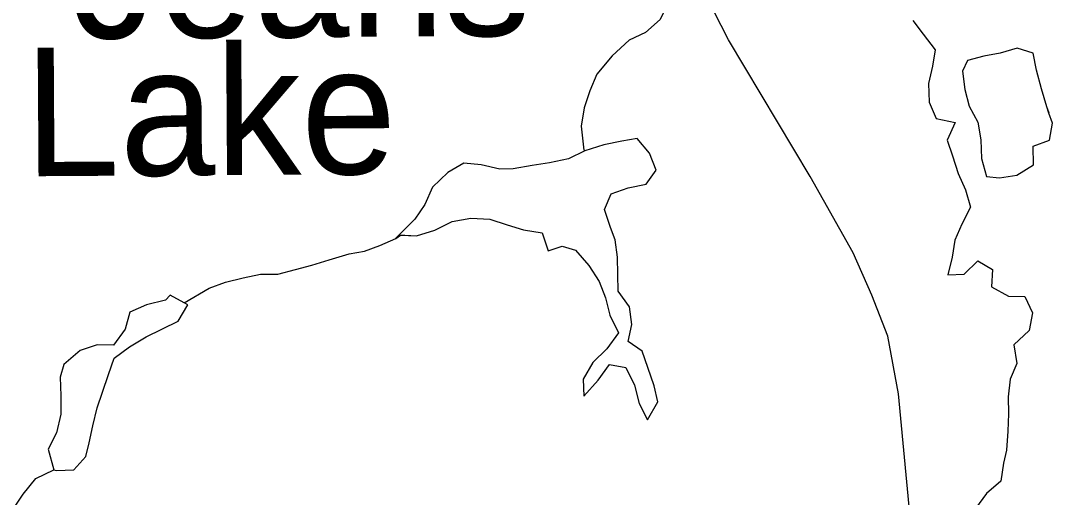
# Model space of a CAD drawing. Extents: x 1985906 to 2277390, y 930619 to 1324581.
# Drawn here: x 2156932 to 2160951, y 1129818 to 1131675 of the extents above; entities that cross this region are included whole.
import ezdxf

# ---------------------------------------------------------------- set-up
doc = ezdxf.new("R2010")
doc.units = 0
for name, color, linetype in [('GM_X_County_Road', 7, 'Continuous'), ('GM_X_Major_River', 7, 'Continuous'), ('GM_X_Minor_Lake', 7, 'Continuous'), ('GM_X_Minor_Lake_Text', 7, 'Continuous'), ('GM_X_Minor_River', 7, 'Continuous')]:
    doc.layers.add(name, color=color, linetype=linetype)

msp = doc.modelspace()

# ---------------------------------------------------------------- linework, layer by layer
at = {"layer": 'GM_X_County_Road'}
msp.add_lwpolyline([(2160206.6, 1126874.1), (2160296.2, 1127268.6), (2160407.7, 1127789.2), (2160425.6, 1127923.3), (2160429.3, 1128187.6), (2160438.9, 1128754.1), (2160448.5, 1129134.5), (2160404.1, 1129658.9), (2160351.7, 1130221.4), (2160309.5, 1130445.5), (2160247.4, 1130605.6), (2160175.3, 1130769.7), (2160007.1, 1131067.8), (2159688.8, 1131599.9), (2159287.3, 1132388.6)], dxfattribs=at)
at = {"layer": 'GM_X_Major_River'}
msp.add_lwpolyline([(2160407.2, 1131675.4), (2160447.4, 1131621.6), (2160493.6, 1131561.7), (2160483.9, 1131497.6), (2160468.1, 1131429.4), (2160470.4, 1131357.4), (2160498.7, 1131293.4), (2160572.7, 1131277.7), (2160541, 1131209.5), (2160561.3, 1131147.6), (2160583.5, 1131079.6), (2160611.8, 1131015.6), (2160632.1, 1130947.7), (2160598.3, 1130881.4), (2160570.6, 1130819.3), (2160560.9, 1130753.1), (2160543.2, 1130685), (2160607.1, 1130687.3), (2160660.9, 1130739.6), (2160717, 1130705.8), (2160713.3, 1130637.7), (2160779.4, 1130601.9), (2160843.4, 1130600.2), (2160873.6, 1130536.3), (2160859.9, 1130468.2), (2160800.2, 1130411.8), (2160812.5, 1130339.8), (2160786.7, 1130277.6), (2160779, 1130209.6), (2160779.3, 1130143.5), (2160777.6, 1130075.4), (2160771.9, 1130001.3), (2160760.1, 1129951.2), (2160750.4, 1129881.1), (2160694.6, 1129832.8), (2160650.9, 1129774.6)], dxfattribs=at)
at = {"layer": 'GM_X_Minor_Lake'}
for points in [[(2160936.8, 1131314.8), (2160929.4, 1131339.1), (2160908.1, 1131408.8), (2160888.7, 1131482.6), (2160875.4, 1131548.5), (2160813, 1131567.4), (2160747.3, 1131548.1), (2160683.4, 1131536.9), (2160619.6, 1131519.6), (2160600.5, 1131477.9)], [(2160937.8, 1131314), (2160929.4, 1131339.1), (2160908.1, 1131408.8), (2160888.7, 1131482.6), (2160875.4, 1131548.5), (2160813, 1131567.4), (2160747.3, 1131548.1), (2160683.4, 1131536.9), (2160619.6, 1131519.6), (2160600.5, 1131477.8)], [(2160600.4, 1131479.2), (2160609.7, 1131407.3), (2160627, 1131341.5), (2160660.2, 1131280), (2160671.5, 1131210.1), (2160674.8, 1131138), (2160694.1, 1131068.2), (2160744.3, 1131063.1), (2160812.2, 1131072.4), (2160877.5, 1131113.7), (2160876.2, 1131185.8), (2160939.9, 1131209.1), (2160950.6, 1131275.4), (2160936.8, 1131314.8)], [(2160600.5, 1131477.9), (2160609.7, 1131407.3), (2160627, 1131341.5), (2160660.2, 1131280), (2160671.5, 1131210.1), (2160674.8, 1131138), (2160694.1, 1131068.2), (2160744.3, 1131063.1), (2160812.2, 1131072.4), (2160877.5, 1131113.7), (2160876.2, 1131185.8), (2160939.9, 1131209.1), (2160950.6, 1131275.4), (2160936.8, 1131314.8)], [(2159247.2, 1130821.5), (2159229, 1130869.4), (2159206.7, 1130939.4), (2159232.4, 1130999.6), (2159298.3, 1131023.9), (2159368.2, 1131038.2), (2159408, 1131092.4), (2159381.7, 1131158.4), (2159333.5, 1131216.2), (2159273.6, 1131206), (2159203.7, 1131191.6), (2159129.8, 1131167.3), (2159065.9, 1131137), (2158992, 1131120.6), (2158924.1, 1131110.3), (2158850.2, 1131098), (2158798.2, 1131095.8), (2158726.2, 1131113.5), (2158658.2, 1131119.2), (2158596.4, 1131082.9), (2158536.6, 1131026.5), (2158506.9, 1130958.3), (2158467.2, 1130902.1), (2158392.7, 1130826.1)], [(2159247.2, 1130821.5), (2159229, 1130869.4), (2159206.7, 1130939.4), (2159232.4, 1130999.6), (2159298.3, 1131023.9), (2159368.2, 1131038.2), (2159408, 1131092.4), (2159381.7, 1131158.4), (2159333.5, 1131216.2), (2159273.6, 1131206), (2159203.7, 1131191.6), (2159129.8, 1131167.3), (2159065.9, 1131137), (2158992, 1131120.6), (2158924.1, 1131110.3), (2158850.2, 1131098), (2158798.2, 1131095.8), (2158726.2, 1131113.5), (2158658.2, 1131119.2), (2158596.4, 1131082.9), (2158536.6, 1131026.5), (2158506.9, 1130958.3), (2158467.2, 1130902.1), (2158406.4, 1130840.1)], [(2158393.5, 1130825.7), (2158411.4, 1130839.8), (2158473.4, 1130836.1), (2158545.3, 1130858.4), (2158613.1, 1130892.7), (2158685.1, 1130905.1), (2158759, 1130901.4), (2158827.1, 1130879.7), (2158891.2, 1130859.9), (2158963.2, 1130848.2), (2158987.4, 1130778.3), (2159041.3, 1130796.5), (2159093.4, 1130780.7), (2159145.6, 1130720.9), (2159185.9, 1130659), (2159210.1, 1130595.1), (2159226.4, 1130527.1), (2159260.6, 1130459.1), (2159214.9, 1130396.9), (2159161.2, 1130342.6), (2159123.4, 1130278.4), (2159125.7, 1130212.3), (2159181.4, 1130274.6), (2159225.2, 1130334.9), (2159289.2, 1130323.1), (2159323.4, 1130255.2), (2159341.7, 1130183.2), (2159374, 1130119.3), (2159413.7, 1130189.6), (2159399.4, 1130251.6), (2159375.1, 1130323.5), (2159352.9, 1130387.5), (2159298.8, 1130425.3), (2159312.5, 1130491.4), (2159304.2, 1130559.4), (2159260, 1130621.3), (2159257.7, 1130685.4), (2159257.4, 1130753.4), (2159247.2, 1130821.5)], [(2158406.4, 1130840.1), (2158473.4, 1130836.1), (2158545.3, 1130858.4), (2158613.1, 1130892.7), (2158685.1, 1130905.1), (2158759, 1130901.4), (2158827.1, 1130879.7), (2158891.2, 1130859.9), (2158963.2, 1130848.2), (2158987.4, 1130778.3), (2159041.3, 1130796.5), (2159093.4, 1130780.7), (2159145.6, 1130720.9), (2159185.9, 1130659), (2159210.1, 1130595.1), (2159226.4, 1130527.1), (2159260.6, 1130459.1), (2159214.9, 1130396.9), (2159161.2, 1130342.6), (2159123.4, 1130278.4), (2159125.7, 1130212.3), (2159181.4, 1130274.6), (2159225.2, 1130334.9), (2159289.2, 1130323.1), (2159323.4, 1130255.2), (2159341.7, 1130183.2), (2159374, 1130119.3), (2159413.7, 1130189.6), (2159399.4, 1130251.6), (2159375.1, 1130323.5), (2159352.9, 1130387.5), (2159298.8, 1130425.3), (2159312.5, 1130491.4), (2159304.2, 1130559.4), (2159260, 1130621.3), (2159257.7, 1130685.4), (2159257.4, 1130753.4), (2159247.2, 1130821.5)], [(2157514.8, 1130605.6), (2157496.9, 1130585.5), (2157423, 1130567.2), (2157357.1, 1130538.8), (2157339.4, 1130472.7), (2157293.7, 1130410.4), (2157229.7, 1130412.1), (2157163.8, 1130389.8), (2157100.1, 1130335.5), (2157086.3, 1130285.4), (2157088.6, 1130213.3), (2157088.9, 1130141.2), (2157071.2, 1130069.1), (2157039.4, 1130004.9), (2157061.7, 1129924.9)], [(2157514.8, 1130605.6), (2157496.9, 1130585.5), (2157423, 1130567.2), (2157357.1, 1130538.8), (2157339.4, 1130472.7), (2157293.7, 1130410.4), (2157229.7, 1130412.1), (2157163.8, 1130389.8), (2157100.1, 1130335.5), (2157086.3, 1130285.4), (2157088.6, 1130213.3), (2157088.9, 1130141.2), (2157071.2, 1130069.1), (2157039.4, 1130004.9), (2157061.7, 1129925)], [(2157061.7, 1129924.9), (2157071.8, 1129922.9), (2157139.7, 1129925.3), (2157185.5, 1129977.5), (2157199.3, 1130029.6), (2157213, 1130095.8), (2157230.7, 1130165.9), (2157250.4, 1130228.1), (2157274.1, 1130296.2), (2157295.9, 1130360.4), (2157355.7, 1130404.7), (2157421.5, 1130443), (2157545.2, 1130503.6), (2157582.9, 1130567.9), (2157514.8, 1130605.6)], [(2157061.8, 1129924.9), (2157071.8, 1129922.9), (2157139.7, 1129925.3), (2157185.5, 1129977.5), (2157199.3, 1130029.6), (2157213, 1130095.8), (2157230.7, 1130165.9), (2157250.4, 1130228.1), (2157274.1, 1130296.2), (2157295.9, 1130360.4), (2157355.7, 1130404.7), (2157421.5, 1130443), (2157545.2, 1130503.6), (2157582.9, 1130567.9), (2157514.8, 1130605.6)]]:
    msp.add_lwpolyline(points, dxfattribs=at)
at = {"layer": 'GM_X_Minor_River'}
for points in [[(2159578.4, 1132495), (2159566.3, 1132448.5), (2159594.8, 1132324.5), (2159621.1, 1132256.6), (2159623.4, 1132188.5), (2159613.7, 1132120.4), (2159624, 1132048.4), (2159620.2, 1131982.3), (2159556.5, 1131936), (2159504.7, 1131885.7), (2159481, 1131815.5), (2159457.3, 1131749.3), (2159423.6, 1131679.1), (2159365.8, 1131628.8), (2159301.9, 1131598.5), (2159236.2, 1131538.1), (2159176.5, 1131465.8), (2159148.8, 1131401.6), (2159127.1, 1131335.5), (2159115.4, 1131263.3), (2159126.3, 1131170.3)], [(2157569.7, 1130575.2), (2157666.6, 1130632.3), (2157730.5, 1130656.6), (2157798.4, 1130672.9), (2157866.3, 1130687.2), (2157934.3, 1130687.5), (2158002.2, 1130705.8), (2158066.1, 1130722.1), (2158133.9, 1130742.5), (2158211.8, 1130766.8), (2158271.7, 1130777.1), (2158331.6, 1130799.4), (2158393.5, 1130825.7)], [(2156281.9, 1128998.6), (2156345.6, 1129066.9), (2156395.3, 1129135.2), (2156461, 1129197.6), (2156516.7, 1129261.8), (2156554.4, 1129326.1), (2156594.1, 1129390.3), (2156647.9, 1129448.6), (2156713.6, 1129509), (2156757.3, 1129571.2), (2156813, 1129637.5), (2156868.8, 1129699.8), (2156898.5, 1129764), (2156942.2, 1129830.3), (2156991.9, 1129890.6), (2157061.7, 1129925)]]:
    msp.add_lwpolyline(points, dxfattribs=at)

# ---------------------------------------------------------------- texts
at = {"layer": 'GM_X_Minor_Lake_Text'}
for s, p in [('Jeans ', (2157134.7, 1131605.2)), (' Lake', (2156761.1, 1131067.3))]:
    msp.add_text(s, height=500.2, rotation=0.3667, dxfattribs=at).set_placement(p)

doc.saveas('drawing.dxf')
